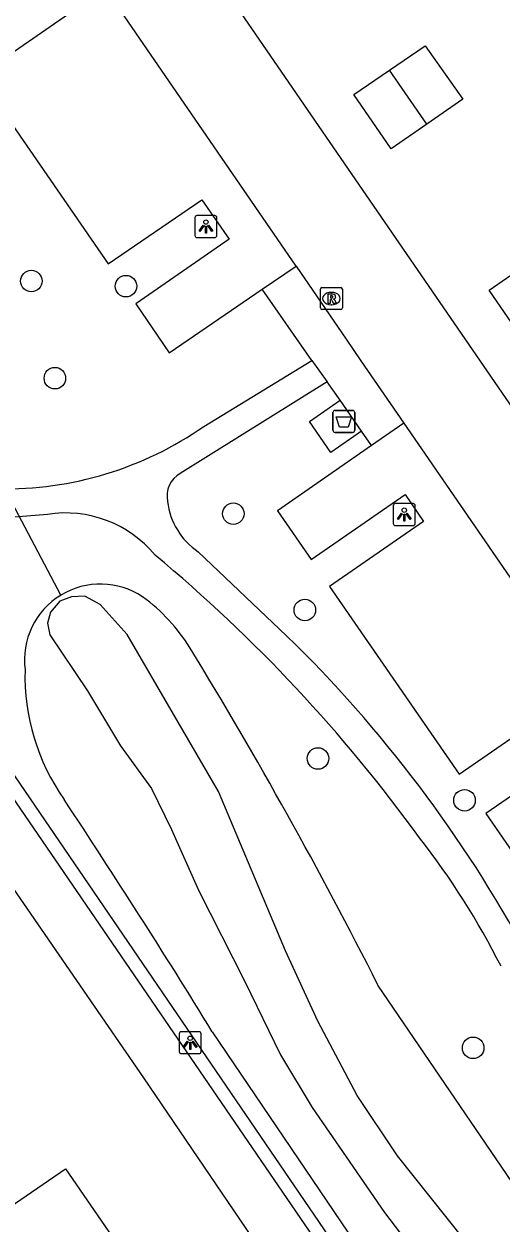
# Model space of a CAD drawing. Extents: x 155275 to 156263, y 382654 to 383635.
# Drawn here: x 155729.1 to 155750.8, y 383458.9 to 383513.4 of the extents above; entities that cross this region are included whole.
import ezdxf

# ---------------------------------------------------------------- set-up
doc = ezdxf.new("R2010")
doc.units = 0
for name, color, linetype in [('IMGEO_Afval_apart_plaats', 7, 'Continuous'), ('IMGEO_Boom', 7, 'Continuous'), ('IMGEO_Duiker', 7, 'Continuous'), ('IMGEO_Groenvoorziening', 7, 'Continuous'), ('IMGEO_Haag', 7, 'Continuous'), ('IMGEO_Lichtpunt', 7, 'Continuous'), ('IMGEO_Pand', 7, 'Continuous'), ('IMGEO_Parkeervlak_halfverhard', 7, 'Continuous'), ('IMGEO_Parkeervlak_open', 7, 'Continuous'), ('IMGEO_Rijbaan_lokaal_open', 7, 'Continuous'), ('IMGEO_Rioolput', 7, 'Continuous'), ('IMGEO_Voetpad_gesloten', 7, 'Continuous'), ('IMGEO_Voetpad_halfverhard', 7, 'Continuous'), ('IMGEO_Voetpad_open', 7, 'Continuous'), ('IMGEO_Waterloop', 7, 'Continuous')]:
    doc.layers.add(name, color=color, linetype=linetype)

msp = doc.modelspace()

# ---------------------------------------------------------------- linework, layer by layer
at = {"layer": 'IMGEO_Afval_apart_plaats'}
for p, q in [((155743.118, 383494.938), (155743.118, 383495.738)), ((155743.118, 383495.738), (155743.118, 383494.938)), ((155743.218, 383495.838), (155744.008, 383495.838)), ((155744.008, 383495.838), (155743.218, 383495.838)), ((155744.108, 383495.738), (155744.108, 383494.938)), ((155744.108, 383494.938), (155744.108, 383495.738)), ((155744.008, 383494.838), (155743.218, 383494.838)), ((155743.218, 383494.838), (155744.008, 383494.838))]:
    msp.add_line(p, q, dxfattribs=at)
msp.add_lwpolyline([(155743.261, 383495.552), (155743.965, 383495.552), (155743.816, 383495.082), (155743.41, 383495.082), (155743.261, 383495.552)], dxfattribs=at)
for centre, start, end in [((155743.218, 383495.738), 90, 180), ((155743.218, 383495.738), 90, 180), ((155744.008, 383495.738), 0, 90), ((155744.008, 383495.738), 360, 90), ((155743.218, 383494.938), 180, 270), ((155743.218, 383494.938), 180, 270), ((155744.008, 383494.938), 270, 0), ((155744.008, 383494.938), 270, 0)]:
    msp.add_arc(centre, 0.1, start, end, dxfattribs=at)
at = {"layer": 'IMGEO_Boom'}
for centre in [(155729.423, 383501.706), (155733.72, 383501.473), (155730.493, 383497.298), (155738.596, 383491.15), (155741.843, 383486.78), (155742.438, 383480.043), (155749.094, 383478.147), (155749.484, 383466.913)]:
    msp.add_circle(centre, 0.489, dxfattribs=at)
at = {"layer": 'IMGEO_Duiker'}
msp.add_lwpolyline([(155730.77, 383487.457), (155725.166, 383498.045)], dxfattribs=at)
at = {"layer": 'IMGEO_Groenvoorziening'}
for points in [[(155764.88, 383444.182), (155752.897, 383458.412), (155745.162, 383469.764)], [(155737.64, 383467.64), (155753.217, 383444.635)]]:
    msp.add_lwpolyline(points, dxfattribs=at)
for centre, radius, start, end in [((155732.561, 383484.511), 3.448, 56.2302, 121.2979), ((155732.545, 383484.515), 3.436, 121.0979, 187.4751), ((155729.684, 383480.764), 8.168, 31.6081, 54.0592), ((155548.166, 383369.919), 220.854, 26.87763, 31.41796), ((155738.86, 383483.789), 9.726, 178.3567, 215.206), ((155426.84, 383276.731), 364.751, 31.56029, 33.52476)]:
    msp.add_arc(centre, radius, start, end, dxfattribs=at)
at = {"layer": 'IMGEO_Haag'}
msp.add_lwpolyline([(155723.759, 383485.312), (155724.227, 383485.725), (155777.645, 383407.499)], dxfattribs=at)
at = {"layer": 'IMGEO_Lichtpunt'}
for p, q in [((155736.851, 383504.584), (155736.851, 383503.777)), ((155736.851, 383504.584), (155736.851, 383503.777)), ((155737.753, 383504.679), (155736.945, 383504.679)), ((155737.753, 383504.679), (155736.945, 383504.679)), ((155737.847, 383503.777), (155737.847, 383504.584)), ((155737.847, 383503.777), (155737.847, 383504.584)), ((155736.945, 383503.683), (155737.753, 383503.683)), ((155736.945, 383503.683), (155737.753, 383503.683)), ((155745.856, 383491.513), (155745.856, 383490.706)), ((155745.856, 383491.513), (155745.856, 383490.706)), ((155746.758, 383491.608), (155745.95, 383491.608)), ((155746.758, 383491.608), (155745.95, 383491.608)), ((155746.852, 383490.706), (155746.852, 383491.513)), ((155746.852, 383490.706), (155746.852, 383491.513)), ((155745.95, 383490.612), (155746.758, 383490.612)), ((155745.95, 383490.612), (155746.758, 383490.612)), ((155736.137, 383467.552), (155736.137, 383466.745)), ((155736.137, 383467.552), (155736.137, 383466.745)), ((155737.039, 383467.647), (155736.231, 383467.647)), ((155737.039, 383467.647), (155736.231, 383467.647)), ((155737.133, 383466.745), (155737.133, 383467.552)), ((155737.133, 383466.745), (155737.133, 383467.552)), ((155736.231, 383466.651), (155737.039, 383466.651)), ((155736.231, 383466.651), (155737.039, 383466.651))]:
    msp.add_line(p, q, dxfattribs=at)
for points in [[(155737.225, 383504.248), (155737.264, 383504.22), (155737.076, 383503.958), (155737.038, 383503.985), (155737.225, 383504.248)], [(155737.327, 383504.2), (155737.374, 383504.2), (155737.374, 383503.878), (155737.327, 383503.878), (155737.327, 383504.2)], [(155737.437, 383504.22), (155737.475, 383504.247), (155737.662, 383503.985), (155737.623, 383503.957), (155737.437, 383504.22)], [(155746.23, 383491.177), (155746.269, 383491.149), (155746.081, 383490.887), (155746.043, 383490.914), (155746.23, 383491.177)], [(155746.332, 383491.129), (155746.379, 383491.129), (155746.379, 383490.807), (155746.332, 383490.807), (155746.332, 383491.129)], [(155746.442, 383491.149), (155746.48, 383491.176), (155746.667, 383490.914), (155746.628, 383490.886), (155746.442, 383491.149)], [(155736.511, 383467.216), (155736.55, 383467.188), (155736.362, 383466.926), (155736.324, 383466.953), (155736.511, 383467.216)], [(155736.613, 383467.168), (155736.66, 383467.168), (155736.66, 383466.846), (155736.613, 383466.846), (155736.613, 383467.168)], [(155736.723, 383467.188), (155736.761, 383467.215), (155736.948, 383466.953), (155736.909, 383466.925), (155736.723, 383467.188)]]:
    msp.add_lwpolyline(points, dxfattribs=at)
for centre in [(155737.35, 383504.382), (155746.355, 383491.311), (155736.636, 383467.35)]:
    msp.add_circle(centre, 0.0994, dxfattribs=at)
for centre, start, end in [((155736.945, 383504.584), 90, 180), ((155736.945, 383504.584), 90, 180), ((155737.753, 383504.584), 0, 90), ((155737.753, 383504.584), 0, 90), ((155736.945, 383503.777), 180, 270), ((155736.945, 383503.777), 180, 270), ((155737.753, 383503.777), 270, 0), ((155737.753, 383503.777), 270, 360), ((155745.95, 383491.513), 90, 180), ((155745.95, 383491.513), 90, 180), ((155746.758, 383491.513), 0, 90), ((155746.758, 383491.513), 0, 90), ((155745.95, 383490.706), 180, 270), ((155745.95, 383490.706), 180, 270), ((155746.758, 383490.706), 270, 0), ((155746.758, 383490.706), 270, 360), ((155736.231, 383467.552), 90, 180), ((155736.231, 383467.552), 90, 180), ((155737.039, 383467.552), 0, 90), ((155737.039, 383467.552), 0, 90), ((155736.231, 383466.745), 180, 270), ((155736.231, 383466.745), 180, 270), ((155737.039, 383466.745), 270, 0), ((155737.039, 383466.745), 270, 360)]:
    msp.add_arc(centre, 0.0946, start, end, dxfattribs=at)
at = {"layer": 'IMGEO_Pand'}
for points in [[(155745.69, 383511.275), (155747.305, 383512.376), (155749.012, 383509.959), (155747.387, 383508.831)], [(155747.387, 383508.831), (155745.762, 383507.702), (155744.073, 383510.172), (155745.69, 383511.275)], [(155747.387, 383508.831), (155745.69, 383511.275)], [(155753.539, 383499.957), (155751.908, 383498.824), (155750.211, 383501.295), (155751.83, 383502.419)], [(155717.664, 383447.195), (155717.921, 383446.826), (155717.566, 383446.593), (155710.254, 383441.58), (155707.639, 383445.383), (155714.926, 383450.427), (155730.979, 383461.428), (155735.677, 383454.594), (155724.14, 383446.672), (155721.829, 383450.056), (155717.664, 383447.195)]]:
    msp.add_lwpolyline(points, dxfattribs=at)
at = {"layer": 'IMGEO_Parkeervlak_halfverhard'}
msp.add_lwpolyline([(155744.87, 383494.241), (155740.605, 383491.282), (155742.127, 383489.072), (155746.401, 383492.022), (155747.233, 383490.798), (155742.968, 383487.853), (155748.849, 383479.332), (155753.102, 383482.269), (155754.325, 383480.486), (155750.056, 383477.55), (155755.953, 383469.016), (155760.192, 383471.953), (155762.537, 383468.543), (155758.294, 383465.605), (155764.146, 383457.078), (155768.412, 383460.022), (155769.624, 383458.239)], dxfattribs=at)
at = {"layer": 'IMGEO_Parkeervlak_open'}
msp.add_lwpolyline([(155725.308, 383513.54), (155729.557, 383516.497), (155731.306, 383513.946), (155727.024, 383511.005), (155732.916, 383502.493), (155737.163, 383505.396), (155738.404, 383503.602), (155734.166, 383500.672), (155735.683, 383498.451), (155739.9, 383501.331)], dxfattribs=at)
at = {"layer": 'IMGEO_Rijbaan_lokaal_open'}
for points in [[(155770.822, 383467.542), (155726.768, 383531.573), (155713.312, 383550.934)], [(155741.447, 383502.388), (155712.314, 383544.743), (155709.684, 383548.566)], [(155741.447, 383502.388), (155743.722, 383499.066), (155744.391, 383498.089), (155746.332, 383495.256)], [(155746.332, 383495.256), (155782.062, 383443.394)]]:
    msp.add_lwpolyline(points, dxfattribs=at)
at = {"layer": 'IMGEO_Rioolput'}
for p, q in [((155742.546, 383500.484), (155742.546, 383501.336)), ((155742.621, 383501.41), (155743.473, 383501.41)), ((155743.034, 383501.19), (155743.059, 383501.19)), ((155743.547, 383501.336), (155743.547, 383500.484)), ((155743.473, 383500.41), (155742.621, 383500.41)), ((155743.057, 383500.63), (155743.032, 383500.63))]:
    msp.add_line(p, q, dxfattribs=at)
for points in [[(155742.546, 383500.484), (155742.546, 383501.336)], [(155742.621, 383501.41), (155743.473, 383501.41)], [(155743.135, 383501.108), (155742.883, 383501.11), (155742.883, 383500.71)], [(155742.883, 383500.71), (155743.007, 383500.71), (155743.007, 383500.872), (155743.018, 383500.872)], [(155743.061, 383501.029), (155743.007, 383501.029), (155743.007, 383500.948)], [(155743.007, 383500.948), (155743.059, 383500.948)], [(155743.547, 383501.336), (155743.547, 383500.484)], [(155743.473, 383500.41), (155742.621, 383500.41)], [(155743.065, 383500.843), (155743.136, 383500.71), (155743.276, 383500.71), (155743.211, 383500.836)]]:
    msp.add_lwpolyline(points, dxfattribs=at)
for centre, radius, start, end in [((155742.623, 383501.334), 0.0765, 91.552, 178.448), ((155742.623, 383501.334), 0.0765, 91.552, 178.448), ((155743.017, 383500.819), 0.0533, 26.0293, 88.6989), ((155743.043, 383501.137), 0.19, 274.7715, 282.9687), ((155743.067, 383500.933), 0.0964, 77.0061, 93.1865), ((155743.081, 383500.99), 0.0378, 276.6634, 79.6772), ((155743.134, 383500.998), 0.109, 350.3612, 89.416), ((155743.132, 383500.998), 0.112, 277.5842, 350.9817), ((155743.116, 383500.783), 0.108, 29.5134, 73.7905), ((155743.471, 383501.334), 0.0765, 1.552, 88.448), ((155743.471, 383501.334), 0.0765, 1.552, 88.448), ((155742.623, 383500.486), 0.0765, 181.552, 268.448), ((155742.623, 383500.486), 0.0765, 181.552, 268.448), ((155743.471, 383500.486), 0.0765, 271.552, 358.448), ((155743.471, 383500.486), 0.0765, 271.552, 358.448)]:
    msp.add_arc(centre, radius, start, end, dxfattribs=at)
for centre, major_axis, ratio, start_param, end_param in [((155743.033, 383500.91), (-0.387, 0.002), 0.722429, 4.712389, 7.853982), ((155743.058, 383500.91), (-0.39, 0.002), 0.717154, 1.570796, 4.712389)]:
    msp.add_ellipse(centre, major_axis=major_axis, ratio=ratio, start_param=start_param, end_param=end_param, dxfattribs=at)
at = {"layer": 'IMGEO_Voetpad_gesloten'}
for points in [[(155744.414, 383494.898), (155743.017, 383493.929), (155742.048, 383495.326), (155743.444, 383496.295)], [(155744.414, 383494.898), (155743.444, 383496.295)]]:
    msp.add_lwpolyline(points, dxfattribs=at)
at = {"layer": 'IMGEO_Voetpad_halfverhard'}
for points in [[(155737.252, 383495.109), (155742.155, 383498.108)], [(155742.863, 383497.137), (155736.184, 383492.976)], [(155730.153, 383491.12), (155722.598, 383490.514)], [(155737, 383489.423), (155741.017, 383485.615)]]:
    msp.add_lwpolyline(points, dxfattribs=at)
for centre, radius, start, end in [((155728.247, 383508.029), 15.748, 268.8306, 304.8743), ((155736.735, 383491.963), 1.153, 118.5523, 192.8797), ((155738.762, 383492.059), 3.171, 186.3961, 236.2374), ((155730.972, 383485.896), 5.288, 39.7057, 98.9075), ((155690.152, 383435.237), 70.25, 35.90812, 50.28401), ((155699.071, 383442.569), 60.103, 28.42935, 45.74117), ((155719.453, 383454.82), 35.056, 26.7787, 38.072)]:
    msp.add_arc(centre, radius, start, end, dxfattribs=at)
at = {"layer": 'IMGEO_Voetpad_open'}
for points in [[(155739.9, 383501.331), (155741.447, 383502.388)], [(155742.155, 383498.108), (155739.9, 383501.331)], [(155742.155, 383498.108), (155742.863, 383497.137)], [(155743.444, 383496.295), (155742.863, 383497.137)], [(155744.87, 383494.241), (155744.414, 383494.898)], [(155746.332, 383495.256), (155744.87, 383494.241)], [(155777.308, 383407.016), (155760.092, 383432.137), (155746.216, 383452.521), (155723.759, 383485.312)], [(155725.215, 383479.049), (155734.512, 383465.559), (155774.449, 383406.803), (155776.093, 383404.417)]]:
    msp.add_lwpolyline(points, dxfattribs=at)
at = {"layer": 'IMGEO_Waterloop'}
msp.add_lwpolyline([(155749.851, 383457.256), (155746.049, 383462.013), (155744.212, 383464.754), (155742.429, 383468.117), (155740.965, 383471.317), (155737.922, 383478.547), (155733.778, 383485.676), (155732.544, 383487.027), (155731.851, 383487.412), (155731.243, 383487.38), (155730.71, 383487.175), (155730.287, 383486.675), (155730.163, 383486.184), (155730.261, 383485.654), (155731.966, 383483.107), (155733.465, 383480.622), (155734.887, 383478.68), (155735.783, 383476.82), (155737.012, 383474.068), (155739.117, 383469.921), (155740.744, 383466.604), (155742.18, 383464.212), (155743.726, 383461.969), (155745.459, 383459.436), (155747.4, 383456.9)], dxfattribs=at)

doc.saveas('drawing.dxf')
